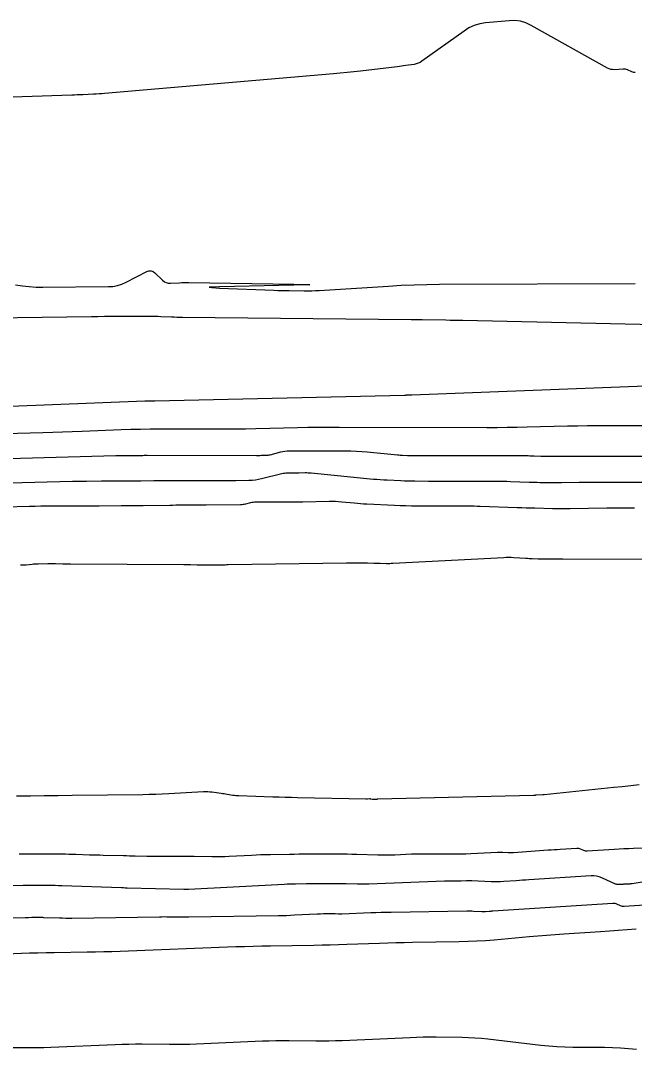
# Model space of a CAD drawing. Extents: x 1768942 to 1774819, y 723037 to 732099.
# Drawn here: x 1770322.5 to 1770378.9, y 731842.6 to 731937 of the extents above; entities that cross this region are included whole.
import ezdxf

# ---------------------------------------------------------------- set-up
doc = ezdxf.new("R2010")
doc.units = 0
doc.layers.add('R_Contours', color=7, linetype='Continuous')

msp = doc.modelspace()

# ---------------------------------------------------------------- linework, layer by layer
at = {"layer": 'R_Contours'}
for points in [[(1770378.926, 731932.218), (1770378.825, 731932.224), (1770378.725, 731932.245), (1770378.628, 731932.28), (1770378.241, 731932.451), (1770378.143, 731932.488), (1770378.043, 731932.512), (1770377.941, 731932.524), (1770377.837, 731932.525), (1770377.029, 731932.48), (1770376.862, 731932.482), (1770376.7, 731932.507), (1770376.543, 731932.555), (1770376.392, 731932.627), (1770369.395, 731936.545), (1770368.912, 731936.771), (1770368.413, 731936.917), (1770367.898, 731936.984), (1770367.365, 731936.972), (1770365.203, 731936.763), (1770364.674, 731936.678), (1770364.171, 731936.527), (1770363.692, 731936.309), (1770363.239, 731936.026), (1770359.371, 731933.25), (1770359.208, 731933.147), (1770359.035, 731933.065), (1770358.854, 731933.005), (1770358.665, 731932.967), (1770357.889, 731932.857), (1770357.695, 731932.83), (1770357.501, 731932.804), (1770357.306, 731932.779), (1770357.112, 731932.755), (1770353.753, 731932.353), (1770353.128, 731932.28), (1770352.502, 731932.214), (1770351.876, 731932.152), (1770351.249, 731932.095), (1770330.245, 731930.294), (1770329.996, 731930.274), (1770329.747, 731930.257), (1770329.498, 731930.242), (1770329.248, 731930.23), (1770328.25, 731930.185), (1770328.001, 731930.175), (1770327.751, 731930.164), (1770327.502, 731930.155), (1770327.252, 731930.146), (1770322.697, 731929.986), (1770321.854, 731929.963)], [(1770322.085, 731912.743), (1770322.709, 731912.647), (1770323.336, 731912.58), (1770323.965, 731912.541), (1770324.596, 731912.532), (1770330.6, 731912.579), (1770331.027, 731912.607), (1770331.441, 731912.683), (1770331.844, 731912.808), (1770332.234, 731912.982), (1770334.125, 731913.957), (1770334.328, 731914.03), (1770334.521, 731914.036), (1770334.703, 731913.974), (1770334.876, 731913.845), (1770335.582, 731913.16), (1770335.74, 731913.034), (1770335.912, 731912.947), (1770336.099, 731912.9), (1770336.301, 731912.892), (1770337.138, 731912.939), (1770337.347, 731912.949), (1770337.556, 731912.956), (1770337.766, 731912.958), (1770337.975, 731912.957), (1770347.623, 731912.806), (1770348.712, 731912.782), (1770349.075, 731912.757), (1770348.712, 731912.73), (1770347.623, 731912.702), (1770340.807, 731912.565), (1770340.096, 731912.543), (1770339.859, 731912.517), (1770340.096, 731912.486), (1770340.806, 731912.45), (1770345.799, 731912.248), (1770346.146, 731912.235), (1770346.492, 731912.225), (1770346.839, 731912.217), (1770347.186, 731912.212), (1770348.573, 731912.197), (1770348.919, 731912.196), (1770349.266, 731912.202), (1770349.612, 731912.215), (1770349.958, 731912.233), (1770356.304, 731912.638), (1770357.477, 731912.703), (1770358.651, 731912.752), (1770359.826, 731912.782), (1770361.001, 731912.795), (1770378.946, 731912.853)], [(1770313.196, 731909.633), (1770329.063, 731909.844), (1770329.65, 731909.851), (1770330.236, 731909.856), (1770330.823, 731909.86), (1770331.41, 731909.862), (1770334.437, 731909.869), (1770334.683, 731909.868), (1770334.929, 731909.865), (1770335.175, 731909.859), (1770335.421, 731909.85), (1770336.405, 731909.811), (1770336.651, 731909.802), (1770336.897, 731909.794), (1770337.143, 731909.789), (1770337.39, 731909.785), (1770358.391, 731909.553), (1770358.422, 731909.553), (1770358.454, 731909.553), (1770358.485, 731909.555), (1770358.517, 731909.556), (1770358.642, 731909.564), (1770358.674, 731909.566), (1770358.705, 731909.567), (1770358.736, 731909.568), (1770358.768, 731909.569), (1770359.126, 731909.57), (1770359.196, 731909.57), (1770359.266, 731909.569), (1770359.336, 731909.569), (1770359.406, 731909.567), (1770361.58, 731909.524), (1770361.966, 731909.517), (1770362.352, 731909.509), (1770362.738, 731909.501), (1770363.123, 731909.493), (1770380.732, 731909.115)], [(1770381.5, 731903.526), (1770358.452, 731902.63), (1770358.415, 731902.628), (1770358.308, 731902.623), (1770358.287, 731902.623), (1770357.988, 731902.611), (1770357.936, 731902.61), (1770357.884, 731902.608), (1770357.832, 731902.606), (1770357.779, 731902.605), (1770334.866, 731902.076), (1770334.79, 731902.074), (1770334.714, 731902.073), (1770334.638, 731902.073), (1770334.563, 731902.073), (1770334.26, 731902.073), (1770334.184, 731902.073), (1770334.108, 731902.072), (1770334.033, 731902.07), (1770333.957, 731902.067), (1770313.117, 731901.257)], [(1770381.331, 731899.797), (1770376.416, 731899.812), (1770375.493, 731899.812), (1770374.57, 731899.805), (1770373.647, 731899.792), (1770372.724, 731899.772), (1770369.033, 731899.682), (1770368.11, 731899.662), (1770367.187, 731899.649), (1770366.264, 731899.641), (1770365.341, 731899.64), (1770351.78, 731899.666), (1770350.825, 731899.665), (1770349.871, 731899.658), (1770348.916, 731899.645), (1770347.962, 731899.626), (1770344.145, 731899.538), (1770343.19, 731899.519), (1770342.236, 731899.505), (1770341.281, 731899.498), (1770340.327, 731899.496), (1770335.344, 731899.501), (1770334.449, 731899.498), (1770333.553, 731899.485), (1770332.658, 731899.464), (1770331.763, 731899.434), (1770328.183, 731899.294), (1770327.288, 731899.261), (1770326.393, 731899.23), (1770325.498, 731899.202), (1770324.602, 731899.177), (1770312.86, 731898.863)], [(1770382.095, 731897.003), (1770372.499, 731897.009), (1770372.368, 731897.009), (1770372.238, 731897.008), (1770372.107, 731897.007), (1770371.976, 731897.005), (1770371.374, 731896.996), (1770371.283, 731896.995), (1770371.193, 731896.994), (1770371.102, 731896.995), (1770371.012, 731896.996), (1770370.65, 731897.003), (1770370.56, 731897.005), (1770370.469, 731897.008), (1770370.379, 731897.011), (1770370.288, 731897.014), (1770369.669, 731897.036), (1770369.535, 731897.041), (1770369.402, 731897.044), (1770369.268, 731897.045), (1770369.135, 731897.046), (1770359.388, 731897.051), (1770359.275, 731897.051), (1770359.163, 731897.051), (1770359.051, 731897.052), (1770358.939, 731897.052), (1770358.49, 731897.054), (1770358.377, 731897.055), (1770358.265, 731897.058), (1770358.153, 731897.061), (1770358.041, 731897.066), (1770357.591, 731897.087), (1770357.479, 731897.092), (1770357.367, 731897.1), (1770357.255, 731897.109), (1770357.143, 731897.119), (1770354.361, 731897.391), (1770353.86, 731897.434), (1770353.359, 731897.465), (1770352.856, 731897.483), (1770352.353, 731897.488), (1770347.203, 731897.482), (1770347.002, 731897.475), (1770346.801, 731897.457), (1770346.602, 731897.425), (1770346.405, 731897.382), (1770345.424, 731897.134), (1770345.325, 731897.111), (1770345.225, 731897.095), (1770345.124, 731897.085), (1770345.022, 731897.081), (1770344.613, 731897.076), (1770344.511, 731897.075), (1770344.409, 731897.074), (1770344.307, 731897.074), (1770344.205, 731897.074), (1770334.174, 731897.078), (1770334.074, 731897.078), (1770333.975, 731897.077), (1770333.875, 731897.077), (1770333.775, 731897.075), (1770333.376, 731897.069), (1770333.277, 731897.068), (1770333.177, 731897.067), (1770333.077, 731897.066), (1770332.977, 731897.066), (1770332.575, 731897.065), (1770332.475, 731897.064), (1770332.375, 731897.064), (1770332.275, 731897.064), (1770332.175, 731897.063), (1770331.727, 731897.062), (1770331.618, 731897.061), (1770331.51, 731897.06), (1770331.402, 731897.058), (1770331.294, 731897.055), (1770312.661, 731896.549)], [(1770316.867, 731894.448), (1770327.305, 731894.731), (1770327.631, 731894.739), (1770327.957, 731894.745), (1770328.283, 731894.749), (1770328.609, 731894.751), (1770329.96, 731894.756), (1770330.262, 731894.757), (1770330.565, 731894.758), (1770330.867, 731894.759), (1770331.169, 731894.76), (1770332.381, 731894.764), (1770332.682, 731894.765), (1770332.983, 731894.767), (1770333.284, 731894.77), (1770333.585, 731894.774), (1770334.788, 731894.792), (1770335.089, 731894.796), (1770335.389, 731894.798), (1770335.69, 731894.8), (1770335.991, 731894.8), (1770341.119, 731894.798), (1770341.417, 731894.799), (1770341.714, 731894.8), (1770342.011, 731894.802), (1770342.309, 731894.805), (1770343.498, 731894.819), (1770343.794, 731894.831), (1770344.088, 731894.861), (1770344.38, 731894.908), (1770344.669, 731894.972), (1770346.507, 731895.437), (1770346.635, 731895.465), (1770346.763, 731895.485), (1770346.892, 731895.498), (1770347.022, 731895.502), (1770347.546, 731895.502), (1770347.677, 731895.502), (1770347.807, 731895.503), (1770347.938, 731895.505), (1770348.069, 731895.507), (1770348.647, 731895.517), (1770348.787, 731895.518), (1770348.927, 731895.514), (1770349.066, 731895.506), (1770349.206, 731895.495), (1770354.921, 731894.935), (1770355.236, 731894.906), (1770355.552, 731894.881), (1770355.867, 731894.86), (1770356.183, 731894.844), (1770357.449, 731894.785), (1770357.765, 731894.772), (1770358.081, 731894.762), (1770358.397, 731894.756), (1770358.712, 731894.753), (1770359.976, 731894.747), (1770360.292, 731894.745), (1770360.608, 731894.744), (1770360.924, 731894.744), (1770361.24, 731894.743), (1770366.059, 731894.741), (1770366.424, 731894.739), (1770366.788, 731894.734), (1770367.152, 731894.726), (1770367.516, 731894.714), (1770369.207, 731894.652), (1770369.454, 731894.644), (1770369.7, 731894.636), (1770369.947, 731894.63), (1770370.194, 731894.625), (1770371.181, 731894.605), (1770371.428, 731894.602), (1770371.675, 731894.6), (1770371.921, 731894.601), (1770372.168, 731894.604), (1770373.813, 731894.63), (1770374.17, 731894.635), (1770374.526, 731894.638), (1770374.883, 731894.64), (1770375.239, 731894.641), (1770379.842, 731894.638)], [(1770378.89, 731892.274), (1770378.659, 731892.273), (1770378.429, 731892.272), (1770378.198, 731892.272), (1770377.276, 731892.273), (1770377.045, 731892.272), (1770376.815, 731892.271), (1770376.584, 731892.269), (1770376.354, 731892.266), (1770372.963, 731892.211), (1770372.56, 731892.207), (1770372.157, 731892.206), (1770371.753, 731892.208), (1770371.35, 731892.214), (1770369.738, 731892.246), (1770369.335, 731892.254), (1770368.932, 731892.265), (1770368.529, 731892.277), (1770368.126, 731892.291), (1770364.704, 731892.416), (1770364.439, 731892.425), (1770364.174, 731892.431), (1770363.909, 731892.434), (1770363.644, 731892.436), (1770362.583, 731892.436), (1770362.318, 731892.436), (1770362.053, 731892.437), (1770361.788, 731892.438), (1770361.523, 731892.439), (1770358.935, 731892.451), (1770358.416, 731892.457), (1770357.896, 731892.467), (1770357.377, 731892.483), (1770356.858, 731892.504), (1770354.31, 731892.622), (1770354.023, 731892.637), (1770353.736, 731892.656), (1770353.449, 731892.679), (1770353.163, 731892.705), (1770352.018, 731892.817), (1770351.731, 731892.841), (1770351.444, 731892.857), (1770351.157, 731892.864), (1770350.87, 731892.863), (1770348.447, 731892.82), (1770347.99, 731892.813), (1770347.533, 731892.808), (1770347.076, 731892.805), (1770346.619, 731892.803), (1770344.115, 731892.801), (1770343.997, 731892.798), (1770343.879, 731892.787), (1770343.763, 731892.769), (1770343.648, 731892.743), (1770343.188, 731892.627), (1770343.073, 731892.601), (1770342.957, 731892.582), (1770342.84, 731892.571), (1770342.722, 731892.566), (1770339.573, 731892.529), (1770339.296, 731892.526), (1770339.019, 731892.524), (1770338.742, 731892.523), (1770338.465, 731892.522), (1770337.358, 731892.523), (1770337.081, 731892.523), (1770336.804, 731892.521), (1770336.527, 731892.519), (1770336.25, 731892.515), (1770333.793, 731892.479), (1770333.291, 731892.472), (1770332.789, 731892.467), (1770332.287, 731892.463), (1770331.785, 731892.461), (1770329.763, 731892.455), (1770329.259, 731892.454), (1770328.754, 731892.452), (1770328.25, 731892.45), (1770327.746, 731892.449), (1770325.455, 731892.44), (1770324.929, 731892.437), (1770324.403, 731892.431), (1770323.877, 731892.421), (1770323.351, 731892.408), (1770321.072, 731892.346)], [(1770322.536, 731887.049), (1770322.671, 731887.05), (1770322.805, 731887.055), (1770322.94, 731887.064), (1770323.074, 731887.077), (1770323.61, 731887.135), (1770323.744, 731887.148), (1770323.878, 731887.157), (1770324.013, 731887.163), (1770324.148, 731887.166), (1770325.047, 731887.17), (1770325.221, 731887.17), (1770325.395, 731887.171), (1770325.569, 731887.171), (1770325.742, 731887.17), (1770326.438, 731887.168), (1770326.612, 731887.167), (1770326.785, 731887.166), (1770326.959, 731887.165), (1770327.133, 731887.164), (1770337.53, 731887.087), (1770337.68, 731887.086), (1770337.83, 731887.084), (1770337.98, 731887.081), (1770338.13, 731887.079), (1770338.757, 731887.065), (1770338.893, 731887.062), (1770339.03, 731887.06), (1770339.166, 731887.058), (1770339.303, 731887.057), (1770339.85, 731887.053), (1770339.986, 731887.052), (1770340.123, 731887.052), (1770340.26, 731887.054), (1770340.396, 731887.056), (1770341.011, 731887.07), (1770341.159, 731887.073), (1770341.307, 731887.076), (1770341.455, 731887.078), (1770341.603, 731887.081), (1770352.461, 731887.252), (1770352.623, 731887.254), (1770352.785, 731887.256), (1770352.948, 731887.257), (1770353.11, 731887.258), (1770353.79, 731887.259), (1770353.937, 731887.259), (1770354.084, 731887.256), (1770354.232, 731887.252), (1770354.379, 731887.246), (1770354.973, 731887.219), (1770355.117, 731887.213), (1770355.262, 731887.208), (1770355.406, 731887.205), (1770355.55, 731887.202), (1770356.127, 731887.195), (1770356.271, 731887.194), (1770356.416, 731887.196), (1770356.56, 731887.2), (1770356.704, 731887.207), (1770366.878, 731887.75), (1770367.111, 731887.759), (1770367.343, 731887.761), (1770367.575, 731887.757), (1770367.808, 731887.745), (1770368.918, 731887.675), (1770369.06, 731887.666), (1770369.202, 731887.658), (1770369.343, 731887.65), (1770369.485, 731887.643), (1770370.052, 731887.615), (1770370.194, 731887.61), (1770370.336, 731887.606), (1770370.478, 731887.603), (1770370.62, 731887.603), (1770371.51, 731887.609), (1770371.705, 731887.61), (1770371.901, 731887.61), (1770372.096, 731887.61), (1770372.292, 731887.61), (1770382.442, 731887.584)], [(1770379.301, 731866.88), (1770378.53, 731866.796), (1770377.758, 731866.714), (1770376.987, 731866.633), (1770370.576, 731865.969), (1770370.558, 731865.968), (1770370.541, 731865.966), (1770370.498, 731865.963), (1770370.472, 731865.961), (1770369.809, 731865.921), (1770369.791, 731865.919), (1770369.761, 731865.917), (1770369.756, 731865.916), (1770369.75, 731865.915), (1770369.744, 731865.914), (1770369.738, 731865.913), (1770369.71, 731865.907), (1770369.703, 731865.905), (1770369.697, 731865.904), (1770369.69, 731865.903), (1770369.683, 731865.903), (1770369.639, 731865.899), (1770369.629, 731865.898), (1770369.619, 731865.898), (1770369.61, 731865.897), (1770369.6, 731865.897), (1770355.315, 731865.554), (1770355.274, 731865.553), (1770355.233, 731865.552), (1770355.192, 731865.55), (1770355.151, 731865.549), (1770354.978, 731865.542), (1770354.942, 731865.541), (1770354.906, 731865.543), (1770354.871, 731865.546), (1770354.835, 731865.551), (1770354.693, 731865.575), (1770354.657, 731865.58), (1770354.622, 731865.584), (1770354.586, 731865.585), (1770354.55, 731865.584), (1770354.38, 731865.577), (1770354.339, 731865.575), (1770354.299, 731865.575), (1770354.259, 731865.574), (1770354.218, 731865.575), (1770347.962, 731865.697), (1770347.396, 731865.709), (1770346.831, 731865.723), (1770346.266, 731865.739), (1770345.701, 731865.757), (1770342.585, 731865.863), (1770342.448, 731865.87), (1770342.311, 731865.881), (1770342.175, 731865.897), (1770342.038, 731865.916), (1770341.495, 731866.003), (1770341.359, 731866.025), (1770341.223, 731866.045), (1770341.087, 731866.065), (1770340.95, 731866.084), (1770340.095, 731866.199), (1770339.906, 731866.22), (1770339.718, 731866.232), (1770339.529, 731866.235), (1770339.339, 731866.23), (1770336.142, 731866.056), (1770335.546, 731866.027), (1770334.95, 731866.005), (1770334.353, 731865.988), (1770333.756, 731865.978), (1770327.279, 731865.904), (1770326.001, 731865.889), (1770324.722, 731865.873), (1770323.444, 731865.855), (1770322.165, 731865.837)], [(1770322.416, 731860.545), (1770322.838, 731860.549), (1770323.26, 731860.551), (1770323.682, 731860.551), (1770326.345, 731860.544), (1770326.66, 731860.542), (1770326.975, 731860.537), (1770327.29, 731860.53), (1770327.605, 731860.521), (1770328.865, 731860.477), (1770329.18, 731860.466), (1770329.495, 731860.457), (1770329.809, 731860.448), (1770330.124, 731860.44), (1770331.991, 731860.396), (1770332.26, 731860.39), (1770332.528, 731860.383), (1770332.796, 731860.376), (1770333.065, 731860.37), (1770334.138, 731860.343), (1770334.407, 731860.337), (1770334.675, 731860.333), (1770334.943, 731860.331), (1770335.212, 731860.331), (1770336.964, 731860.336), (1770337.346, 731860.337), (1770337.727, 731860.335), (1770338.109, 731860.332), (1770338.49, 731860.327), (1770340.098, 731860.304), (1770340.493, 731860.301), (1770340.888, 731860.305), (1770341.282, 731860.316), (1770341.677, 731860.334), (1770343.725, 731860.442), (1770344.16, 731860.463), (1770344.595, 731860.48), (1770345.031, 731860.493), (1770345.467, 731860.502), (1770347.21, 731860.529), (1770347.646, 731860.536), (1770348.082, 731860.54), (1770348.518, 731860.543), (1770348.954, 731860.545), (1770351.61, 731860.55), (1770352.059, 731860.549), (1770352.508, 731860.544), (1770352.957, 731860.536), (1770353.406, 731860.525), (1770355.322, 731860.469), (1770355.71, 731860.461), (1770356.099, 731860.459), (1770356.487, 731860.465), (1770356.875, 731860.477), (1770358.429, 731860.539), (1770358.817, 731860.552), (1770359.205, 731860.56), (1770359.594, 731860.564), (1770359.982, 731860.563), (1770362.058, 731860.547), (1770362.508, 731860.547), (1770362.958, 731860.553), (1770363.408, 731860.566), (1770363.858, 731860.585), (1770366.311, 731860.707), (1770366.434, 731860.712), (1770366.558, 731860.714), (1770366.681, 731860.712), (1770366.804, 731860.707), (1770367.297, 731860.682), (1770367.421, 731860.678), (1770367.544, 731860.677), (1770367.667, 731860.68), (1770367.79, 731860.687), (1770370.955, 731860.908), (1770371.235, 731860.927), (1770371.515, 731860.946), (1770371.794, 731860.964), (1770372.074, 731860.983), (1770373.585, 731861.079), (1770373.668, 731861.08), (1770373.749, 731861.07), (1770373.828, 731861.051), (1770373.905, 731861.021), (1770374.211, 731860.882), (1770374.288, 731860.853), (1770374.367, 731860.833), (1770374.448, 731860.824), (1770374.531, 731860.824), (1770377.023, 731860.983), (1770377.467, 731861.01), (1770377.91, 731861.033), (1770378.354, 731861.053), (1770378.798, 731861.07), (1770381.039, 731861.146)], [(1770386.435, 731859.11), (1770378.678, 731857.809), (1770378.598, 731857.797), (1770378.518, 731857.788), (1770378.438, 731857.781), (1770378.358, 731857.777), (1770378.027, 731857.766), (1770377.951, 731857.763), (1770377.875, 731857.76), (1770377.8, 731857.756), (1770377.724, 731857.751), (1770377.421, 731857.732), (1770377.347, 731857.731), (1770377.273, 731857.74), (1770377.202, 731857.758), (1770377.132, 731857.785), (1770375.878, 731858.353), (1770375.643, 731858.443), (1770375.402, 731858.503), (1770375.156, 731858.532), (1770374.905, 731858.531), (1770369.196, 731858.165), (1770368.907, 731858.146), (1770368.617, 731858.127), (1770368.327, 731858.107), (1770368.037, 731858.087), (1770366.878, 731858.006), (1770366.588, 731857.99), (1770366.298, 731857.983), (1770366.008, 731857.985), (1770365.718, 731857.995), (1770363.948, 731858.085), (1770363.826, 731858.09), (1770363.705, 731858.091), (1770363.583, 731858.09), (1770363.461, 731858.085), (1770362.973, 731858.061), (1770362.851, 731858.056), (1770362.729, 731858.052), (1770362.607, 731858.051), (1770362.485, 731858.051), (1770361.967, 731858.055), (1770361.84, 731858.055), (1770361.713, 731858.054), (1770361.586, 731858.051), (1770361.459, 731858.047), (1770354.514, 731857.771), (1770354.251, 731857.763), (1770353.988, 731857.759), (1770353.725, 731857.76), (1770353.462, 731857.765), (1770352.411, 731857.796), (1770352.148, 731857.803), (1770351.885, 731857.808), (1770351.622, 731857.81), (1770351.359, 731857.811), (1770349.803, 731857.808), (1770349.548, 731857.807), (1770349.293, 731857.805), (1770349.038, 731857.802), (1770348.782, 731857.799), (1770347.761, 731857.783), (1770347.506, 731857.777), (1770347.251, 731857.77), (1770346.996, 731857.76), (1770346.741, 731857.748), (1770337.945, 731857.282), (1770337.924, 731857.281), (1770337.902, 731857.281), (1770337.881, 731857.28), (1770337.86, 731857.28), (1770337.773, 731857.282), (1770337.752, 731857.282), (1770337.731, 731857.282), (1770337.711, 731857.282), (1770337.69, 731857.282), (1770337.607, 731857.282), (1770337.587, 731857.282), (1770337.566, 731857.282), (1770337.545, 731857.282), (1770337.525, 731857.283), (1770332.339, 731857.414), (1770332.249, 731857.416), (1770332.159, 731857.418), (1770331.98, 731857.422), (1770331.935, 731857.424), (1770331.89, 731857.425), (1770331.845, 731857.426), (1770331.8, 731857.428), (1770326.326, 731857.618), (1770326.022, 731857.627), (1770325.717, 731857.634), (1770325.412, 731857.638), (1770325.108, 731857.64), (1770323.776, 731857.644), (1770323.528, 731857.644), (1770323.279, 731857.642), (1770323.03, 731857.64), (1770322.782, 731857.637), (1770321.787, 731857.62)], [(1770311.614, 731854.555), (1770322.967, 731854.724), (1770323.043, 731854.725), (1770323.118, 731854.727), (1770323.193, 731854.728), (1770323.269, 731854.729), (1770323.57, 731854.734), (1770323.645, 731854.735), (1770323.72, 731854.736), (1770323.796, 731854.736), (1770323.871, 731854.736), (1770324.274, 731854.735), (1770324.367, 731854.735), (1770324.459, 731854.733), (1770324.551, 731854.731), (1770324.644, 731854.728), (1770326.129, 731854.677), (1770326.408, 731854.669), (1770326.686, 731854.665), (1770326.965, 731854.664), (1770327.243, 731854.666), (1770335.281, 731854.788), (1770335.507, 731854.79), (1770335.733, 731854.791), (1770335.96, 731854.79), (1770336.186, 731854.786), (1770337.091, 731854.77), (1770337.317, 731854.766), (1770337.543, 731854.765), (1770337.769, 731854.766), (1770337.996, 731854.768), (1770346.22, 731854.894), (1770346.589, 731854.901), (1770346.958, 731854.912), (1770347.326, 731854.926), (1770347.695, 731854.944), (1770349.757, 731855.053), (1770349.832, 731855.057), (1770349.907, 731855.06), (1770349.981, 731855.062), (1770350.056, 731855.063), (1770350.355, 731855.068), (1770350.429, 731855.069), (1770350.504, 731855.07), (1770350.579, 731855.071), (1770350.653, 731855.071), (1770351.108, 731855.072), (1770351.185, 731855.072), (1770351.262, 731855.071), (1770351.339, 731855.069), (1770351.416, 731855.067), (1770351.724, 731855.058), (1770351.801, 731855.057), (1770351.877, 731855.057), (1770351.954, 731855.058), (1770352.031, 731855.06), (1770354.688, 731855.166), (1770355.156, 731855.183), (1770355.624, 731855.197), (1770356.093, 731855.208), (1770356.561, 731855.217), (1770363.494, 731855.32), (1770363.65, 731855.322), (1770363.806, 731855.32), (1770363.962, 731855.316), (1770364.118, 731855.309), (1770364.886, 731855.27), (1770364.97, 731855.267), (1770365.053, 731855.267), (1770365.136, 731855.269), (1770365.219, 731855.273), (1770365.552, 731855.297), (1770365.636, 731855.302), (1770365.719, 731855.308), (1770365.802, 731855.314), (1770365.885, 731855.319), (1770376.893, 731856.025), (1770376.983, 731856.025), (1770377.071, 731856.015), (1770377.156, 731855.993), (1770377.24, 731855.961), (1770377.571, 731855.812), (1770377.654, 731855.78), (1770377.74, 731855.758), (1770377.828, 731855.748), (1770377.917, 731855.749), (1770386.367, 731856.316)], [(1770317.577, 731851.231), (1770322.617, 731851.432), (1770323.373, 731851.459), (1770324.129, 731851.482), (1770324.885, 731851.5), (1770325.641, 731851.514), (1770328.666, 731851.558), (1770329.423, 731851.571), (1770330.179, 731851.588), (1770330.935, 731851.61), (1770331.691, 731851.637), (1770342.312, 731852.039), (1770343.107, 731852.067), (1770343.903, 731852.09), (1770344.698, 731852.109), (1770345.494, 731852.123), (1770349.462, 731852.182), (1770350.216, 731852.195), (1770350.969, 731852.213), (1770351.722, 731852.234), (1770352.475, 731852.259), (1770355.488, 731852.369), (1770356.241, 731852.394), (1770356.994, 731852.415), (1770357.747, 731852.433), (1770358.501, 731852.446), (1770362.806, 731852.511), (1770363.608, 731852.53), (1770364.409, 731852.565), (1770365.209, 731852.614), (1770366.009, 731852.677), (1770369.205, 731852.962), (1770370.004, 731853.031), (1770370.804, 731853.095), (1770371.604, 731853.154), (1770372.404, 731853.208), (1770375.747, 731853.424), (1770376.571, 731853.48), (1770377.394, 731853.541), (1770378.217, 731853.608), (1770379.039, 731853.681)], [(1770379.06, 731842.613), (1770378.331, 731842.68), (1770377.601, 731842.73), (1770376.87, 731842.763), (1770376.138, 731842.778), (1770373.208, 731842.802), (1770372.476, 731842.818), (1770371.746, 731842.854), (1770371.016, 731842.909), (1770370.288, 731842.983), (1770365.431, 731843.543), (1770364.838, 731843.604), (1770364.244, 731843.65), (1770363.649, 731843.68), (1770363.054, 731843.696), (1770360.669, 731843.727), (1770360.073, 731843.731), (1770359.477, 731843.726), (1770358.882, 731843.712), (1770358.286, 731843.69), (1770352.066, 731843.412), (1770351.457, 731843.389), (1770350.847, 731843.374), (1770350.237, 731843.368), (1770349.627, 731843.371), (1770347.186, 731843.398), (1770346.576, 731843.401), (1770345.966, 731843.396), (1770345.357, 731843.382), (1770344.747, 731843.36), (1770338.693, 731843.099), (1770338.071, 731843.077), (1770337.449, 731843.062), (1770336.827, 731843.056), (1770336.205, 731843.058), (1770333.715, 731843.081), (1770333.093, 731843.083), (1770332.47, 731843.077), (1770331.848, 731843.063), (1770331.226, 731843.041), (1770325.319, 731842.796), (1770324.686, 731842.774), (1770324.053, 731842.759), (1770323.42, 731842.752), (1770322.786, 731842.753), (1770320.253, 731842.773)]]:
    msp.add_lwpolyline(points, dxfattribs=at)

doc.saveas('drawing.dxf')
